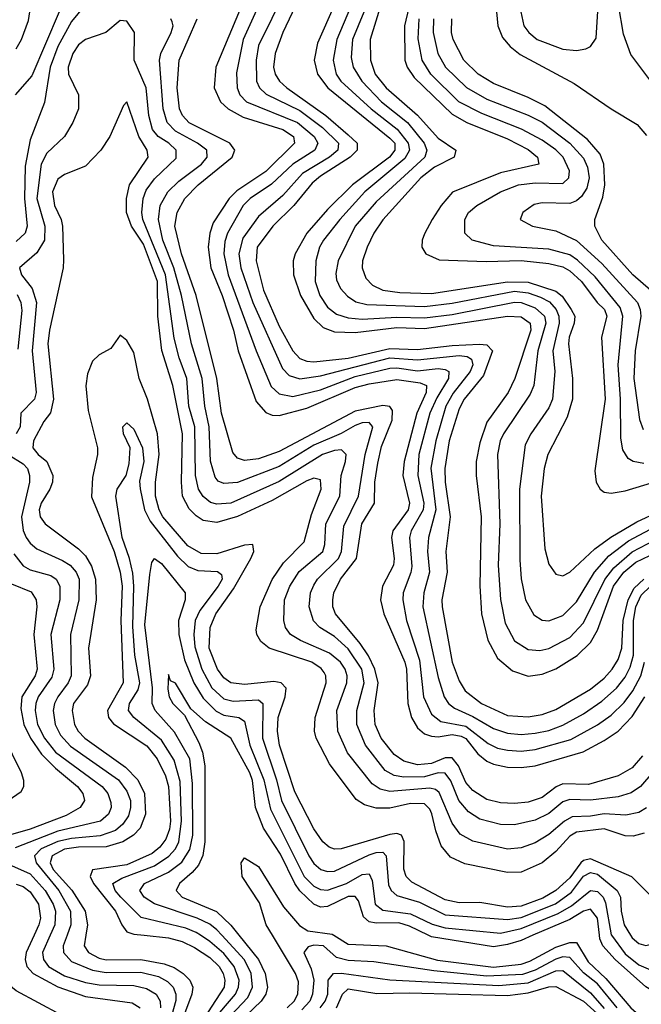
# Model space of a CAD drawing. Header units: inches. Extents: x 884549 to 1028252, y 526810 to 653624.
# Tile 392 of 656: x 906060 to 907857, y 629801 to 632647. Entities that reach past the tile are written whole.
import ezdxf

# ---------------------------------------------------------------- set-up
doc = ezdxf.new("R2010")
doc.units = ezdxf.units.IN
doc.header["$MEASUREMENT"] = 0
doc.layers.add('A9602', color=7, linetype='Continuous')
doc.layers.add('A9603', color=7, linetype='Continuous')

msp = doc.modelspace()

# ---------------------------------------------------------------- linework, layer by layer
at = {"layer": 'A9602', "color": 5}
for points, elevation in [([(906179, 629770), (906050, 629839.3), (906012.6, 629870), (906001.6, 629890), (905997.1, 629910), (906010.2, 629990.2), (906009.6, 630000)], 2720), ([(906102, 630000), (906078.9, 629950), (906075.7, 629930), (906080.9, 629910), (906098.5, 629890), (906170, 629851.4), (906250, 629823.2), (906385, 629805), (906408.3, 629790)], 2680), ([(906148.2, 630000), (906126.4, 629950), (906128.8, 629930), (906143.7, 629910), (906190, 629882.9), (906250, 629863.6), (906290, 629856.6), (906390, 629855.4), (906426.7, 629846.7), (906454.2, 629830), (906465.9, 629810), (906467.5, 629790)], 2660), ([(906196.8, 630000), (906185.3, 629970), (906186.3, 629950), (906210, 629924.2), (906270, 629899.2), (906310, 629893), (906410, 629893.7), (906460.8, 629880.8), (906486.8, 629866.8), (906504, 629850), (906511.5, 629830), (906511.6, 629811.6), (906490, 629735.2)], 2640), ([(906251.4, 630000), (906246.2, 629970), (906258.5, 629950), (906290, 629933.7), (906310, 629929.2), (906410.3, 629930.3), (906477.8, 629917.8), (906506.7, 629906.7), (906532.7, 629890), (906552.3, 629870), (906560.1, 629850), (906557.6, 629830), (906457.8, 629562.2)], 2620), ([(906419.9, 630000), (906490, 629993.2), (906530, 629981.7), (906565, 629965), (906610, 629935.6), (906636.3, 629910), (906648, 629890), (906652.9, 629870), (906650.6, 629850), (906579.5, 629740.5)], 2580), ([(906615.6, 629750), (906683.4, 629830), (906692.8, 629850), (906694.5, 629870), (906679.7, 629910), (906650, 629947.2), (906610, 629981.8), (906582.3, 630000)], 2560), ([(906653, 629750), (906719.9, 629820.1), (906733.4, 629850), (906729, 629890), (906709.6, 629929.6), (906644.7, 630000)], 2540), ([(906693.6, 630000), (906750.4, 629930), (906769.3, 629890), (906775.9, 629850), (906771.6, 629830), (906758.2, 629810), (906692.6, 629747.4)], 2520), ([(906833, 629790), (906853.9, 629810), (906864.2, 629830), (906865.8, 629865.8), (906857, 629890), (906790.7, 630000)], 2480), ([(906968, 630000), (907010, 629974.4), (907119.6, 629970), (907268, 629928), (907430, 629907.8), (907510, 629916.3), (907535, 629925), (907610, 629965.4), (907650, 629979.3), (907670, 629979.3), (907703.4, 629923.4), (907754.8, 629874.8), (907826.2, 629790), (907881.8, 629741.8), (907930, 629692.2), (907970, 629674.7), (908030, 629669.7), (908050, 629675.5), (908068.8, 629691.2), (908094.1, 629730), (908119, 629810), (908131.5, 629890), (908165.2, 629970), (908170.8, 630000)], 2480), ([(907543.7, 630000), (907510, 629985.4), (907470, 629973), (907430, 629967), (907250, 629995.4), (907240.6, 630000)], 2520), ([(908082.5, 630000), (908039.3, 629910), (908013.2, 629826.8), (907990, 629804.5), (907970, 629802.2), (907910, 629826.7), (907870, 629850.6), (907781.1, 629930), (907746.1, 629970), (907737.1, 629990), (907735.9, 630000)], 2520), ([(907771.1, 630000), (907810, 629946.2), (907850, 629914.3), (907890, 629897.6), (907930, 629889.2), (907950, 629896.8), (907970, 629923.2), (908012.6, 630000)], 2540), ([(907825.7, 630000), (907830, 629992.7), (907850, 629976), (907870, 629970.6), (907890, 629975.6), (907913.5, 629990), (907921, 630000)], 2560), ([(907786.8, 629790), (907730, 629859.6), (907690, 629891.6), (907650, 629936.2), (907630, 629937.7), (907610, 629930.9), (907550, 629898.8), (907513.1, 629886.9), (907410, 629881.6), (907257.1, 629897.1), (907083.8, 629923.8), (907010, 629927.2), (906976.2, 629936.2), (906938.3, 629970), (906910, 629971.8), (906893.7, 629966.3), (906881.3, 629950), (906902.9, 629902.9), (906910.6, 629870), (906906.2, 629830), (906898.6, 629810), (906875.2, 629784.8)], 2460), ([(906929, 629790), (906943.3, 629810), (906950.6, 629830), (906952.1, 629870), (906967.6, 629890), (906990, 629890.9), (907130, 629871.1), (907444.8, 629855.2), (907530, 629862.5), (907610, 629897.6), (907630, 629898.3), (907710, 629833.6), (907750, 629788.7)], 2440), ([(906975.4, 629790), (906992.9, 629830), (907010, 629844.9), (907092, 629832), (907186.4, 629833.6), (907470, 629825.6), (907530, 629833.3), (907590, 629851.3), (907610, 629852.3), (907690, 629809.2), (907799.4, 629710)], 2420)]:
    msp.add_lwpolyline(points, dxfattribs=dict(at, elevation=elevation))
at = {"layer": 'A9603', "color": 5}
for points, elevation in [([(907884.4, 632470), (907826.7, 632546.7), (907805.7, 632605.7), (907791.2, 632690), (907778.5, 632730), (907731, 632810), (907684.2, 632870), (907660.8, 632930), (907643.6, 633110), (907616.5, 633230), (907635.5, 633370), (907673.3, 633430), (907697.2, 633522.8), (907717.3, 633562.7), (907750, 633594.7), (907770, 633604.5), (907836.6, 633623.4), (907870, 633648.4)], 3020), ([(907210.1, 632790.1), (907172.5, 632630), (907172.9, 632530), (907180.1, 632510), (907200.7, 632480.7), (907310, 632374.1), (907352.5, 632350), (907470, 632303.2), (907530, 632272.4), (907556.8, 632250), (907560.2, 632230), (907450, 632204.3), (907311.4, 632148.6), (907278.5, 632110), (907252.4, 632070), (907230, 632028.2), (907223.4, 632010), (907222.8, 631990), (907234.3, 631970), (907272.8, 631952.8), (907408.6, 631948.6), (907510, 631951.4), (907590, 631942.6), (907630, 631932.9), (907650, 631921.6), (907683.7, 631890), (907729.6, 631830), (907750.5, 631810), (907757.7, 631790), (907741.8, 631730), (907752, 631550), (907722.8, 631342.8), (907726.1, 631310), (907737.5, 631290), (907750, 631281.6), (907770, 631278.5), (907810, 631285.5), (908070, 631364.1)], 2920), ([(906778.5, 632750), (906705.6, 632590), (906686.6, 632493.4), (906688.2, 632450), (906696.6, 632430), (906715.8, 632410), (906862.7, 632350), (906911.6, 632310), (906921.5, 632290), (906913.3, 632270), (906849.9, 632230.1), (906787.8, 632172.2), (906725.8, 632130), (906705.8, 632110), (906660.3, 632030), (906653.4, 632006.6), (906650.5, 631970), (906662.4, 631910), (906743.5, 631690), (906786.7, 631586.7), (906810, 631565.2), (906850, 631558.4), (906930, 631577.6), (907030, 631616.2), (907130, 631639.6), (907150, 631641.1), (907210, 631632.6), (907270, 631638.7), (907290, 631636.3), (907300.7, 631630), (907299.9, 631610), (907265.6, 631554.4), (907245.3, 631510), (907214, 631390), (907211, 631330), (907228.1, 631250), (907226.3, 631230), (907192, 631170), (907187.2, 631150), (907193.5, 631066.5), (907191.1, 631048.9), (907168.5, 630990), (907167.2, 630970), (907178.3, 630910), (907215.7, 630795.7), (907226.8, 630690), (907250, 630639.6), (907277.8, 630617.8), (907350, 630604.3), (907414.4, 630554.4), (907441.6, 630541.6), (907470, 630535), (907510, 630532.8), (907550, 630537.1), (907653.5, 630566.5), (907730, 630608.4), (907770, 630636.5), (907807.2, 630672.8), (907832.8, 630707.2), (907855.1, 630750), (907866.5, 630790)], 2740), ([(906827.6, 632730), (906750, 632572.8), (906743.1, 632530), (906744.8, 632470), (906752.8, 632450), (906772.4, 632432.4), (906870, 632384.9), (906935.4, 632335.4), (906982, 632290), (906979.6, 632270), (906955.4, 632250), (906877.4, 632202.6), (906820.6, 632139.4), (906750, 632078.5), (906704.7, 632015.3), (906693.2, 631970), (906699, 631930), (906733.6, 631830), (906819.4, 631639.4), (906838.7, 631618.7), (906870, 631609.1), (906930, 631617.5), (907130, 631669.7), (907210, 631663.7), (907330, 631676.4), (907353.6, 631673.6), (907365.6, 631665.6), (907370.3, 631650), (907361.8, 631630), (907312.7, 631567.3), (907291.9, 631530), (907262.9, 631430), (907248.9, 631351.1), (907263.4, 631230), (907241.9, 631150), (907239, 631110), (907244.9, 631050), (907228.1, 630990), (907225.5, 630950), (907270, 630745.2), (907286.9, 630690), (907299.7, 630670), (907316.9, 630656.9), (907370, 630633.2), (907430, 630597.6), (907470, 630584.2), (907510, 630580.3), (907550, 630584.3), (907590, 630592.6), (907630, 630607.6), (907690, 630640.6), (907743.2, 630676.8), (907785.2, 630714.8), (907810, 630746.3), (907824.7, 630775.3), (907834.4, 630810), (907834.1, 630910), (907841.1, 630950), (907856.4, 630983.6), (907883.6, 631010)], 2760), ([(906264.3, 632710), (906210, 632642.4), (906169.9, 632569.9), (906147.7, 632510), (906132.2, 632407.8), (906090, 632300.2), (906075.7, 632224.3), (906074.1, 632130), (906081.7, 632050), (906075.5, 632030), (906050, 632006.1)], 2660), ([(906710, 632709.2), (906626.6, 632510), (906622.3, 632450), (906640.9, 632410), (906662.8, 632390), (906705.8, 632365.8), (906820.3, 632330), (906851.9, 632310), (906854.6, 632290), (906771.6, 632208.4), (906687.6, 632152.4), (906665.1, 632130), (906619.7, 632060.3), (906609.5, 632030), (906604.7, 631990), (906612.5, 631930), (906645.6, 631850), (906677.8, 631750), (906691.4, 631690), (906743.9, 631543.9), (906771.4, 631511.4), (906790, 631504), (906810, 631503), (906890, 631524.3), (907030, 631583.9), (907070, 631594.5), (907150, 631606.8), (907217.7, 631597.7), (907235.6, 631590), (907235.4, 631570), (907208.4, 631510), (907171.2, 631370), (907167.8, 631330), (907186.4, 631250), (907183, 631230), (907138.8, 631170), (907134.5, 631150), (907142.4, 631090), (907140.3, 631070), (907109.1, 631010), (907103.1, 630970), (907112.2, 630930), (907173, 630790), (907177.8, 630770), (907181.9, 630670), (907193, 630630), (907210, 630599.9), (907230, 630582.8), (907250, 630575.6), (907270, 630573.9), (907310, 630580.8), (907336.2, 630576.2), (907350, 630568.7), (907384.6, 630524.6), (907410, 630503.8), (907430, 630494.9), (907470, 630486.5), (907510, 630484.8), (907550, 630490.3), (907689, 630531), (907750, 630563.1), (907790, 630590.7), (907830, 630632.5), (907867, 630690)], 2720), ([(906875.1, 632724.9), (906820.8, 632610), (906798.3, 632550), (906793.5, 632510), (906798.2, 632490), (906811.1, 632470), (906832.7, 632450), (906945.3, 632370), (907010, 632314.7), (907035.5, 632290), (907035.2, 632270), (907015.6, 632250), (906930, 632195.1), (906905.4, 632174.6), (906852.8, 632110), (906792.2, 632050), (906746.4, 631990), (906743.3, 631950), (906765.2, 631865.2), (906810, 631761.1), (906850, 631690.1), (906870, 631668.1), (906890, 631660.1), (906910, 631658.3), (907009.1, 631669.1), (907130, 631697.1), (907210, 631693.7), (907310, 631705.8), (907389.2, 631709.2), (907410, 631707.5), (907426.6, 631690), (907400.9, 631619.1), (907345, 631550), (907330, 631522.2), (907301.1, 631430), (907289, 631350), (907289.8, 631310), (907304.4, 631210), (907291.4, 631110), (907295.3, 631050), (907279.8, 630970), (907281.4, 630950), (907310.1, 630790), (907330, 630736.1), (907347.3, 630707.3), (907394.8, 630670), (907470, 630635.7), (907530, 630631.7), (907570, 630638.9), (907610, 630653.2), (907710, 630711.9), (907750, 630744), (907773, 630770), (907790, 630798), (907800.3, 630830), (907804.7, 630910), (907818.7, 630970), (907836.2, 631003.8), (907863.7, 631030)], 2780), ([(907027.2, 632710), (906976.7, 632590), (906966.3, 632530), (906974.8, 632490), (906988.3, 632470), (907076.4, 632390), (907151.1, 632331.1), (907183, 632290), (907186.8, 632270), (907173.7, 632246.3), (907057.9, 632150), (906985.3, 632070), (906938.3, 632010), (906927.1, 631990), (906915.8, 631950), (906914.1, 631890), (906927.8, 631850), (906950, 631816.5), (906975.9, 631795.9), (907010, 631785.3), (907050, 631781.7), (907150, 631787.5), (907230, 631785.5), (907310, 631795.1), (907490, 631831.1), (907510, 631829.3), (907550, 631814.5), (907577.2, 631790), (907580.8, 631770), (907557.4, 631690), (907545.8, 631590), (907535.5, 631564.5), (907458.7, 631450), (907449.1, 631430), (907440.9, 631390), (907448.4, 631190), (907442.9, 631070), (907450, 630970.7), (907463, 630903), (907490, 630851.4), (907530, 630826.1), (907563.1, 630823.1), (907590, 630829.3), (907650, 630861.5), (907690, 630903.9), (907751.3, 631028.7), (907777, 631063), (907830, 631108.4), (907896.6, 631143.4)], 2840), ([(907071.4, 632710), (907022.5, 632590), (907018.2, 632538.2), (907024.1, 632510), (907048.9, 632470), (907106.3, 632410), (907180.9, 632350), (907229.3, 632290), (907237.3, 632270), (907231.5, 632250), (907090, 632120.8), (907029.5, 632050), (906980.6, 631950), (906973.5, 631913.5), (906975.7, 631895.7), (906987.2, 631870), (907007.8, 631847.8), (907031.7, 631831.7), (907063.7, 631823.7), (907230, 631818.4), (907310, 631828.1), (907490, 631863), (907530, 631857.4), (907565.1, 631845.1), (907591.5, 631831.5), (907611.1, 631810), (907618.5, 631790), (907619.3, 631770), (907601.4, 631690), (907607.2, 631630), (907600.2, 631550), (907590, 631524.9), (907537.9, 631450), (907521.6, 631418.4), (907504.4, 631290), (907505.4, 631085.4), (907509.7, 631030.3), (907522.2, 630970), (907546.6, 630926.6), (907570, 630911.3), (907589.2, 630909.2), (907630, 630924.8), (907670, 630964.5), (907721.4, 631050), (907762.9, 631097.1), (907819.4, 631140.6), (907898, 631182)], 2860), ([(907109.3, 632710), (907073.4, 632590), (907073.6, 632530), (907087.5, 632490), (907119.1, 632450), (907210, 632371), (907270, 632304.8), (907321, 632270), (907316.4, 632250), (907259, 632221), (907219.7, 632190), (907110, 632069), (907083.4, 632030), (907064.1, 631990), (907051.2, 631950), (907050.1, 631930), (907060.3, 631900.3), (907079.8, 631879.8), (907110, 631865.7), (907158.4, 631858.4), (907250, 631856.2), (907470, 631889.1), (907530, 631888.2), (907610, 631862.9), (907627.7, 631847.7), (907654.4, 631810), (907664.4, 631790), (907663.1, 631770), (907648, 631730), (907646.3, 631710), (907658.2, 631610), (907658.3, 631550), (907642.2, 631497.8), (907587.1, 631390), (907576.5, 631350), (907567.4, 631270), (907577.9, 631117.9), (907590, 631073.1), (907610, 631043.8), (907630, 631039.8), (907650, 631050.1), (907722.9, 631117.1), (907768.4, 631151.6), (907844, 631196), (907910, 631226.6)], 2880), ([(906969.8, 632690.2), (906920.6, 632579.4), (906911.5, 632530), (906921.2, 632490), (906951.1, 632450), (907130, 632304.7), (907144.1, 632290), (907144.1, 632270), (907128.7, 632250), (907021.6, 632170), (906950, 632098.5), (906890.4, 632030), (906855.9, 631970), (906850.4, 631950), (906851.5, 631910), (906872.2, 631850), (906910, 631783.1), (906937.3, 631757.3), (906970, 631745.3), (907030, 631743.2), (907150, 631757.4), (907230, 631754.5), (907470, 631789.8), (907510, 631788), (907536, 631770), (907537.1, 631750), (907491.7, 631610), (907471.6, 631570), (907410, 631484.1), (907390, 631424.1), (907379.4, 631370), (907379.3, 631330), (907394.2, 631210), (907390.1, 631010.1), (907394.7, 630930), (907413.6, 630853.6), (907441.2, 630801.2), (907484.4, 630764.4), (907529.5, 630749.5), (907570, 630754.7), (907610, 630770.1), (907671.2, 630808.8), (907710, 630846.8), (907730, 630882.5), (907776.9, 631010), (907806, 631050), (907840.7, 631079.3), (907962.9, 631137.1)], 2820), ([(907508.9, 632670), (907517.4, 632630), (907531.3, 632610), (907556.1, 632590), (907630, 632562.2), (907670, 632558), (907696.9, 632563.1), (907710, 632570.3), (907726.3, 632593.7), (907732.1, 632687.9)], 3040), ([(906174.4, 632670), (906095.1, 632484.9), (906046.9, 632430)], 2680), ([(906050, 632563.4), (906065.1, 632590), (906085.1, 632645.1), (906089.3, 632670)], 2720), ([(907871.8, 630368.2), (907850, 630355.6), (907812.4, 630347.6), (907750, 630351.7), (907710, 630344.8), (907657.3, 630342.7), (907635.1, 630330), (907590, 630291.3), (907550, 630267.5), (907510, 630252.6), (907470, 630249.3), (907370, 630271.9), (907332.8, 630292.8), (907310, 630324.4), (907272.5, 630412.5), (907262, 630422), (907245.8, 630425.8), (907130, 630415.8), (907102.4, 630422.4), (907078.5, 630438.5), (907008, 630528), (906979.4, 630590), (906976.8, 630650), (907005.2, 630730), (907006.4, 630750), (907000.8, 630770), (906987.6, 630790), (906955.4, 630815.4), (906872.2, 630852.2), (906842.9, 630870), (906828.4, 630890), (906823.7, 630910), (906825.5, 630970), (906841.1, 631010), (906868.2, 631051.8), (906936.3, 631110), (906942.3, 631130), (906945.3, 631190), (906985, 631270), (906988.9, 631330), (907001.9, 631370), (907003.5, 631390), (906990, 631404), (906970, 631402), (906935.8, 631390), (906810, 631312), (906670, 631249.6), (906630, 631246.2), (906611.9, 631251.9), (906590, 631269.2), (906576.7, 631290), (906568.4, 631330), (906565.9, 631470), (906548.7, 631530), (906542.9, 631610), (906521, 631670), (906506.4, 631726.4), (906481.9, 631910), (906415.8, 632070), (906412.8, 632090), (906416.5, 632130), (906425.6, 632154.4), (906450, 632187.6), (906512.7, 632247.3), (906512, 632270), (906491.5, 632290), (906460.2, 632310), (906443.8, 632330), (906433.1, 632370), (906425.9, 632450), (906391.4, 632530), (906391.5, 632610), (906370, 632642.8), (906350, 632644.9), (906309.5, 632610.5), (906249.9, 632590), (906230, 632574.6), (906214.1, 632550), (906200.1, 632510), (906201.3, 632490), (906230.4, 632430), (906229.9, 632390), (906213.8, 632350), (906189.9, 632310.1), (906138.9, 632261.1), (906122.1, 632230), (906109.8, 632130), (906132.9, 632050), (906132.2, 632010), (906110, 631973.8), (906059.2, 631930), (906064.9, 631910), (906096.4, 631870), (906109, 631830), (906096.2, 631690), (906107.7, 631570), (906102.8, 631550), (906063.2, 631510), (906061.1, 631470), (906050.3, 631450)], 2640), ([(907890, 630471.9), (907854.3, 630430), (907827.9, 630412.1), (907790, 630400.9), (907710, 630390.7), (907650, 630392.9), (907630, 630385.7), (907590, 630352.1), (907550, 630332.8), (907490, 630319.1), (907450, 630320.9), (907390, 630335.7), (907357, 630357), (907329.7, 630389.7), (907306.5, 630446.5), (907290, 630469.1), (907270, 630469.6), (907230, 630458.7), (907170, 630457), (907142.1, 630462.1), (907116.8, 630476.8), (907059.3, 630550), (907034.7, 630610), (907034.6, 630650), (907056.2, 630730), (907048.8, 630770), (907010, 630828.7), (906970, 630864.1), (906927.3, 630890), (906909, 630909), (906896.5, 630950), (906900.7, 630990), (906910, 631012.2), (906920.8, 631030), (906981.2, 631090), (906990, 631110), (906997.4, 631182.6), (907039.8, 631270), (907058.7, 631390), (907080.8, 631470), (907070, 631482.4), (907050, 631482.3), (907030, 631474.6), (906989, 631451), (906910, 631417.4), (906810, 631355.4), (906690, 631309.5), (906650, 631306.2), (906633.6, 631313.6), (906625, 631325), (906611.4, 631371.4), (906608.2, 631470), (906595.5, 631530), (906587.6, 631610), (906557, 631710), (906527.8, 631850), (906505.4, 631930), (906474.2, 632010), (906461.1, 632070), (906466.4, 632110), (906488, 632150), (906519.8, 632180.2), (906585.8, 632230), (906601.6, 632250), (906600.5, 632270), (906574.3, 632290), (906510, 632325.5), (906486.1, 632350), (906474.9, 632390), (906463.9, 632530), (906467.9, 632550), (906498, 632610), (906504, 632630), (906501, 632641), (906496.6, 632650)], 2660), ([(907860.8, 630519.2), (907830, 630483.9), (907790, 630460.7), (907703.9, 630436.1), (907630, 630438.2), (907610.7, 630429.3), (907570, 630398.2), (907530, 630385.1), (907490, 630380.8), (907450, 630383.3), (907410, 630393.1), (907370, 630418.7), (907350, 630442), (907328.8, 630490), (907310, 630513.6), (907290, 630513.2), (907250, 630496.9), (907210, 630493.1), (907170, 630503.1), (907142.9, 630522.9), (907105.1, 630570), (907087.9, 630610), (907085, 630650), (907096.7, 630730), (907086.7, 630770), (907068.2, 630808.2), (907044.1, 630844.1), (906972.9, 630930), (906965.4, 630950), (906964.8, 630970), (906968, 630990), (906987.2, 631030), (907033.7, 631090), (907048.9, 631190), (907085.2, 631250), (907086.4, 631310), (907094.8, 631365.2), (907106.3, 631413.7), (907136.3, 631490), (907137.5, 631517.5), (907129.5, 631529.5), (907110, 631532), (907030, 631515.7), (906810, 631398.9), (906750, 631377.7), (906710, 631373.3), (906690, 631379.8), (906676.1, 631396.1), (906643.3, 631510), (906629.8, 631610), (906570.6, 631850), (906527.3, 631970), (906508.9, 632050), (906515.6, 632090), (906537.6, 632130), (906576.4, 632170), (906673.8, 632250), (906682.3, 632270), (906667.4, 632290), (906549.7, 632349.7), (906530.6, 632370), (906521.6, 632390), (906515.6, 632450), (906521.3, 632530), (906573.5, 632650)], 2680), ([(907863.8, 631363.8), (907833.1, 631370), (907818.9, 631378.9), (907803.6, 631403.6), (907797.9, 631437.9), (907796.8, 631550), (907789.8, 631650), (907803.3, 631790), (907795.5, 631815.5), (907723.6, 631903.6), (907672.6, 631952.6), (907650, 631967.5), (907590, 631983.7), (907430, 631993.8), (907368.1, 632010), (907346.6, 632030), (907346.9, 632070), (907357.2, 632090), (907381, 632110), (907450.1, 632150), (907501.8, 632170), (907550, 632175.8), (907630, 632174.3), (907647.7, 632190), (907649.3, 632210), (907631.3, 632250), (907610, 632271.1), (907570, 632299.4), (907511, 632331), (907396, 632376), (907329.7, 632410), (907248.4, 632490), (907223.6, 632530), (907212.3, 632592.3), (907214.4, 632650)], 2940), ([(907256.3, 632650), (907255.4, 632610), (907269, 632550), (907290.7, 632510), (907351.3, 632451.3), (907410, 632418), (907530, 632371.3), (907570, 632351.4), (907650.7, 632290), (907690, 632246.7), (907701.4, 632221.4), (907705.8, 632190), (907699.4, 632160.6), (907684.2, 632135.8), (907670, 632123.7), (907650, 632115.9), (907570, 632118), (907546.8, 632113.2), (907514.3, 632090), (907506.4, 632070), (907542, 632050), (907610, 632037.3), (907670, 632009.5), (907742.5, 631942.5), (907845.5, 631830), (907853.9, 631810), (907855.1, 631790), (907839.3, 631690), (907835.7, 631610), (907851.8, 631491.8), (907862.3, 631462.3)], 2960), ([(907884.3, 631864.3), (907832.7, 631910), (907742.7, 632010), (907722.3, 632050), (907722.2, 632070), (907745.6, 632134.4), (907751.8, 632170), (907748.6, 632230), (907738.2, 632258.2), (907701.5, 632301.5), (907578.3, 632398.3), (907530, 632422.9), (907430, 632462.9), (907384.9, 632490), (907343.9, 632530), (907313.4, 632590), (907308.2, 632610), (907309.2, 632650)], 2980), ([(907438.4, 632670), (907442, 632630), (907456, 632596), (907477.4, 632570), (907507, 632547), (907663.1, 632463.1), (907770, 632389.6), (907844.8, 632344.8), (907872.3, 632312.3)], 3020), ([(907865, 630295), (907833.2, 630286.8), (907810, 630287.9), (907750, 630308.4), (907670, 630298.5), (907650, 630286.7), (907610, 630242.6), (907570, 630209.8), (907510, 630182.8), (907470, 630181.9), (907347.1, 630207.1), (907305.6, 630225.6), (907278.7, 630258.7), (907262.6, 630302.6), (907251.6, 630351.6), (907245.2, 630365.2), (907230, 630380.1), (907190, 630381.5), (907130, 630368.1), (907090, 630367.5), (907057, 630377), (907032.5, 630392.5), (906955.5, 630495.5), (906916.7, 630570), (906912.6, 630590), (906913.7, 630630), (906946.1, 630730), (906945.3, 630750), (906939.9, 630759.9), (906931.8, 630771.8), (906904.5, 630790), (906780.7, 630830), (906757, 630850), (906745.2, 630870), (906743.5, 630883.5), (906755, 630950), (906790, 631028.4), (906823, 631077), (906882.3, 631137.7), (906903.6, 631216.4), (906931, 631290), (906930, 631317.5), (906910, 631322), (906890, 631314.4), (906790, 631256.9), (906690, 631211), (906630, 631193.2), (906590, 631199.8), (906570, 631212.5), (906550, 631232.8), (906531, 631270), (906527.9, 631310), (906531, 631450), (906503.1, 631590), (906471.3, 631691.3), (906459.2, 631790), (906458.1, 631890), (906418.3, 631998.3), (906383, 632050), (906368.8, 632090), (906368.6, 632130), (906377.2, 632170), (906431.3, 632250), (906428.8, 632270), (906404.4, 632310), (906370, 632410.3), (906360.3, 632399.7), (906321, 632310), (906295, 632270), (906250, 632223.9), (906190, 632200.1), (906170, 632186.8), (906154.9, 632150), (906160.4, 632110), (906179.5, 632070), (906184, 632050), (906186.6, 631953.4), (906185.5, 631930), (906146.5, 631750), (906141.6, 631710), (906157.9, 631550), (906149, 631511), (906130, 631485.7), (906100.3, 631430), (906097.8, 631410), (906113.2, 631390), (906138.9, 631370), (906155.9, 631330), (906154.8, 631310), (906146.8, 631290), (906122.1, 631250), (906116.2, 631230), (906119.5, 631210), (906133.7, 631190), (906230, 631117.1), (906250, 631097.2), (906267.8, 631067.8), (906279.3, 631030), (906281, 630970), (906258.9, 630830), (906264.8, 630750), (906255.6, 630724.4), (906216, 630670), (906211.6, 630650), (906218.9, 630610), (906229, 630590), (906248.8, 630570), (906366.1, 630486.1), (906401.5, 630450), (906420.5, 630410), (906423.7, 630350), (906407.9, 630310), (906389, 630290), (906357.8, 630270), (906310, 630255.7), (906230, 630254.8), (906190, 630249.2), (906153.8, 630230), (906148.1, 630210), (906157.2, 630190), (906210.6, 630130.6), (906249.5, 630070), (906256.5, 630030), (906251.4, 630000)], 2620), ([(906052.8, 631852.8), (906063.1, 631830), (906066.3, 631806.3), (906054.7, 631694.7)], 2660), ([(907879.3, 630119.3), (907829.4, 630169.4), (907710, 630221.1), (907690, 630216.6), (907681.8, 630210), (907650, 630166.3), (907609.6, 630130), (907572.2, 630107.8), (907510, 630084.8), (907470, 630081.2), (907390, 630095.3), (907330, 630093.5), (907290, 630102.3), (907193.9, 630153.9), (907177.5, 630170), (907170.9, 630190.9), (907171.7, 630271.7), (907163.7, 630290), (907150, 630294.3), (907130, 630291.9), (906989.7, 630249.7), (906970, 630249.3), (906954.9, 630254.9), (906936.3, 630270), (906910, 630307.5), (906855, 630415), (906811.5, 630550), (906804.9, 630590), (906807, 630630), (906827.8, 630690), (906830, 630715), (906815.9, 630730), (906794.2, 630734.2), (906710, 630725), (906670.2, 630730), (906650, 630744.1), (906631.5, 630770), (906608.1, 630830), (906610.8, 630890), (906626.7, 630930), (906677.9, 631002.1), (906728.5, 631090), (906737, 631110), (906734.3, 631130), (906710, 631127.9), (906630, 631103.2), (906584.5, 631104.5), (906546.2, 631126.2), (906473.9, 631210), (906463.1, 631230), (906452.8, 631270), (906452.9, 631310), (906463.3, 631390), (906458.2, 631450), (906429.1, 631550), (906404.9, 631610), (906390, 631685), (906370, 631719.5), (906350, 631735.2), (906323.4, 631696.6), (906290, 631678), (906270, 631660.2), (906256.5, 631623.5), (906251.2, 631588.8), (906257.6, 631517.6), (906285.1, 631410), (906284.9, 631390), (906270, 631323.8), (906267.6, 631267.6), (906332.9, 631110), (906350.1, 631050), (906356.2, 631010), (906352.4, 630910), (906359.3, 630730), (906313.6, 630650), (906316.6, 630630), (906331.4, 630611.4), (906428, 630548), (906457.6, 630510), (906481.6, 630461.6), (906490.6, 630430.6), (906495.7, 630330), (906493, 630307), (906482.1, 630277.9), (906464.9, 630255.1), (906443, 630237), (906370, 630203.8), (906270.9, 630189.1), (906263.5, 630170), (906273.3, 630150), (906337, 630070), (906354.9, 630030), (906369.5, 630010), (906390, 630002.9), (906419.9, 630000)], 2580), ([(906582.3, 630000), (906570, 630008.1), (906540.4, 630020.4), (906411.6, 630051.6), (906352.3, 630110), (906335.7, 630130), (906328.8, 630150), (906355, 630165), (906450, 630201.4), (906491.3, 630228.7), (906510, 630250), (906520.2, 630270), (906528.2, 630330), (906524.3, 630444.3), (906506.3, 630506.3), (906470, 630564.7), (906389.5, 630630), (906374.8, 630650), (906377.9, 630670), (906402.9, 630710), (906406.9, 630730), (906393.3, 630810), (906387.5, 630892.5), (906390.2, 631010), (906387, 631047), (906377.3, 631090), (906356, 631150), (906338.1, 631270), (906341.6, 631290), (906368.1, 631330), (906376.7, 631363.3), (906379.1, 631410), (906360.2, 631450), (906358.5, 631470), (906370, 631482.3), (906390, 631463.1), (906415.4, 631410), (906418.9, 631370), (906406.7, 631313.3), (906408.6, 631291.4), (906421, 631230), (906437.5, 631197.5), (906516.5, 631096.5), (906546.9, 631066.9), (906575.3, 631055.3), (906632, 631052), (906643.7, 631043.7), (906644.9, 631030), (906634.2, 631010), (906581, 630939), (906567.2, 630910), (906563.2, 630870), (906566.2, 630833.8), (906586.4, 630770), (906615.9, 630715.9), (906650, 630684.1), (906677.5, 630677.5), (906750, 630680.8), (906763.1, 630670), (906762.3, 630570), (906802.6, 630450), (906817.1, 630390), (906895.5, 630230), (906910, 630207.3), (906930.3, 630190.3), (906950, 630184.3), (906970, 630185.8), (907070, 630232.4), (907090, 630239.9), (907110, 630240.7), (907119.4, 630230), (907126.2, 630146.2), (907133.8, 630130), (907150, 630115.6), (907215.5, 630095.5), (907290, 630059.3), (907470, 630045.6), (907510, 630051.3), (907608.5, 630091.5), (907654.9, 630125.1), (907690, 630171.3), (907710, 630182), (907730, 630176.4), (907787.5, 630130), (907796.9, 630110), (907798.9, 630070), (907807.8, 630030), (907825.7, 630000)], 2560), ([(906026.5, 631390), (906070, 631363.4), (906082.2, 631350), (906088.7, 631330), (906087.9, 631310), (906065.2, 631210), (906070, 631170.8), (906078.7, 631150), (906090, 631133.8), (906110, 631117.2), (906184.2, 631084.2), (906205.6, 631070), (906223.2, 631050), (906232.1, 631030), (906230.8, 630970), (906207, 630870), (906208.7, 630750), (906200.6, 630730), (906169.9, 630690), (906160.8, 630670), (906157.2, 630650), (906162.1, 630610), (906178.4, 630578.4), (906207.2, 630547.2), (906345.3, 630450), (906370, 630417.3), (906380.1, 630390), (906380.8, 630370), (906374.2, 630345.8), (906358.6, 630321.4), (906336.9, 630303.1), (906292.5, 630287.5), (906210, 630280.4), (906170, 630271.3), (906121.8, 630250), (906102.9, 630230), (906108.1, 630210), (906173.5, 630130), (906206.7, 630070), (906208.3, 630030), (906196.8, 630000)], 2640), ([(906043.1, 631103.1), (906070, 631068.7), (906090, 631057.2), (906150, 631040.5), (906165.7, 631030), (906176.5, 631010), (906176.1, 630970), (906149.9, 630870), (906159.1, 630770), (906153.3, 630746.7), (906113.8, 630690), (906106.2, 630670), (906104.8, 630650), (906111.6, 630610), (906131.8, 630570), (906164, 630530), (906298.5, 630430), (906314.9, 630410), (906323.7, 630383.7), (906324.5, 630370), (906317, 630350), (906293.5, 630330), (906170, 630301.4), (906046.8, 630253.2)], 2660), ([(906644.7, 630000), (906630, 630016), (906610, 630031.8), (906573.4, 630050), (906450, 630091.4), (906419.5, 630110), (906406.9, 630130), (906420.6, 630150), (906490, 630182.4), (906528.8, 630211.2), (906552.3, 630247.7), (906560.1, 630290), (906559.4, 630439.4), (906551.5, 630510), (906507.6, 630587.6), (906451.5, 630650), (906443.4, 630670), (906444, 630716), (906422.2, 630897.8), (906436.3, 631043.7), (906442.3, 631077.7), (906450, 631089.1), (906470, 631074.7), (906538.7, 630990), (906538.1, 630970), (906519.3, 630910), (906519.7, 630870), (906536.6, 630796.6), (906563.2, 630730), (906590, 630685.6), (906627.9, 630647.9), (906650, 630636.3), (906693, 630630), (906710, 630619.2), (906725.3, 630550), (906765.8, 630450), (906784.6, 630364.6), (906882.7, 630170), (906910, 630141.9), (906930, 630132.2), (906950, 630130.8), (907004.3, 630150), (907050, 630175.8), (907070, 630178.2), (907078.9, 630158.9), (907087.8, 630090), (907110, 630073.1), (907190, 630062), (907252.2, 630032.2), (907290, 630021.8), (907450, 630006.6), (907510, 630019.3), (907616.5, 630063.5), (907655.1, 630084.9), (907710, 630129.3), (907730, 630127.2), (907746.3, 630110), (907753.5, 630093.5), (907770, 630001.5), (907771.1, 630000)], 2540), ([(906036.7, 631016.7), (906092.8, 630992.8), (906107.6, 630970), (906109.6, 630949.6), (906101.2, 630870), (906111, 630770), (906104.8, 630750), (906066.3, 630690), (906063.8, 630656.2), (906072.2, 630610), (906090.9, 630570), (906123.5, 630523.5), (906163.1, 630483.1), (906227.6, 630430), (906242.9, 630410), (906247.4, 630390), (906234.6, 630370), (906194, 630346), (906090, 630307.3), (905962.5, 630270)], 2680), ([(907240.6, 630000), (907186.6, 630026.6), (907156.3, 630036.3), (907090, 630034.7), (907070, 630038.9), (907053.4, 630053.4), (907039.4, 630099.4), (907030, 630112.5), (907010, 630112.6), (906950, 630083), (906930, 630081.8), (906910, 630090.1), (906870, 630129), (906855.7, 630150), (906814.2, 630234.2), (906764.5, 630310), (906742, 630370), (906732.6, 630447.4), (906725.6, 630470), (906670, 630569.6), (906597.4, 630617.4), (906555, 630655), (906510, 630729.2), (906495.5, 630735.5), (906490, 630754), (906488.3, 630711.7), (906492.2, 630690), (906502.5, 630670), (906536.4, 630636.4), (906577.4, 630557.4), (906588.7, 630530), (906594.8, 630490), (906594.8, 630270), (906589.3, 630230.7), (906576.8, 630203.2), (906558.6, 630181.4), (906521.7, 630150), (906511.9, 630130), (906529.3, 630110), (906628.7, 630068.7), (906670, 630029.1), (906693.6, 630000)], 2520), ([(906026.3, 630390), (906064.3, 630415.7), (906072.2, 630430), (906072.3, 630447.7), (906065.6, 630470), (906014.3, 630574.3)], 2720), ([(906790.7, 630000), (906772.6, 630030), (906753.5, 630093.5), (906703.1, 630170), (906700.3, 630210), (906710, 630224), (906750, 630199.1), (906822.8, 630082.8), (906868.4, 630028.4), (906892.7, 630012.7), (906963, 630003), (906968, 630000)], 2480), ([(906018.8, 630210), (906090, 630178), (906133.8, 630130), (906157.2, 630090), (906163.8, 630070), (906161.3, 630030), (906148.2, 630000)], 2660), ([(906050, 630147.6), (906070, 630140.9), (906090, 630125.4), (906114, 630090), (906120.5, 630050), (906115.8, 630030), (906102, 630000)], 2680), ([(907735.9, 630000), (907730, 630050.1), (907710, 630075.4), (907690, 630070.3), (907650, 630046), (907543.7, 630000)], 2520)]:
    msp.add_lwpolyline(points, dxfattribs=dict(at, elevation=elevation))

doc.saveas('drawing.dxf')
